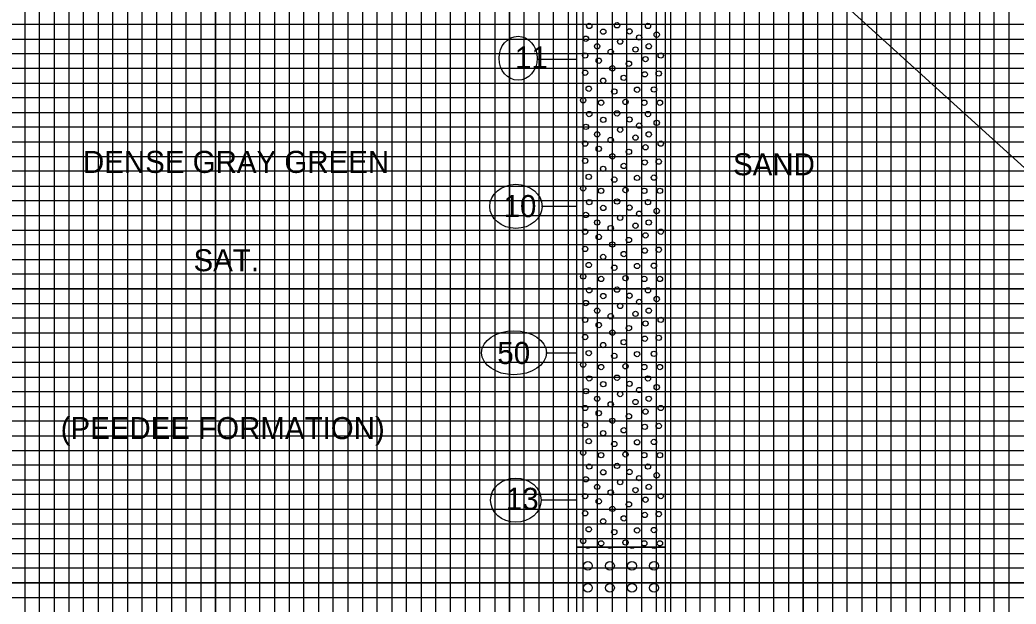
# Model space of a CAD drawing. Extents: x 2345490 to 2445302, y 465165 to 573888.
# Drawn here: x 2429181.6 to 2429520.7, y 544548.3 to 544747 of the extents above; entities that cross this region are included whole.
import ezdxf

# ---------------------------------------------------------------- set-up
doc = ezdxf.new("R2010")
doc.units = 0
for name, color, linetype in [('Prop Road Sect_ Boring - Material (Outline)', 7, 'Continuous'), ('Prop Road Sect_ Boring - Peripheral (SPT Oval + Leader)', 7, 'Continuous'), ('Prop Road Sect_ Boring - Peripheral (SPT Tx)', 7, 'Continuous'), ('Prop Strc Sect_ Material - Contact (General - Minor)', 7, 'Continuous'), ('Prop Strc Sect_ Material - Tx (Composite Desc)', 7, 'Continuous'), ('Sheet DOT Grid CELL', 7, 'Continuous'), ('Sheet Profile Grid Major CELL', 7, 'Continuous'), ('Sheet Profile Grid Middle CELL', 7, 'Continuous'), ('Sheet Profile Grid Minor CELL', 7, 'Continuous')]:
    doc.layers.add(name, color=color, linetype=linetype)

msp = doc.modelspace()

# ---------------------------------------------------------------- linework, layer by layer
at = {"layer": 'Prop Road Sect_ Boring - Material (Outline)'}
for points in [[(2429371.24337, 544807.60766), (2429401.24337, 544807.60766), (2429401.24337, 544567.60766), (2429371.24337, 544567.60766)], [(2429371.24337, 544567.60766), (2429401.24337, 544567.60766), (2429401.24337, 544497.60766), (2429371.24337, 544497.60766)]]:
    msp.add_lwpolyline(points, close=True, dxfattribs=at)
for centre, radius in [((2429375.44029, 544744.99365), 0.9), ((2429380.21924, 544743.04434), 0.9), ((2429384.89209, 544745.2255), 0.9), ((2429389.12866, 544743.15043), 0.9), ((2429395.43642, 544744.99365), 0.9), ((2429374.30641, 544740.65403), 0.9), ((2429385.9414, 544739.67231), 0.9), ((2429392.41145, 544741.05903), 0.9), ((2429398.39646, 544742.01903), 0.9), ((2429378.11642, 544738.07402), 0.9), ((2429382.73643, 544736.16902), 0.9), ((2429391.18145, 544736.97902), 0.9), ((2429395.68146, 544738.07402), 0.9), ((2429374.03641, 544734.93902), 0.9), ((2429378.65642, 544733.16901), 0.9), ((2429388.94644, 544732.13401), 0.9), ((2429394.58646, 544733.70901), 0.9), ((2429399.76147, 544734.93902), 0.9), ((2429374.03641, 544729.08901), 0.9), ((2429383.30643, 544730.58901), 0.9), ((2429399.08646, 544728.819), 0.9), ((2429380.15643, 544726.359), 0.9), ((2429387.17644, 544727.349), 0.9), ((2429394.31645, 544728.534), 0.9), ((2429375.25142, 544723.62899), 0.9), ((2429383.96643, 544722.68399), 0.9), ((2429391.72145, 544723.28399), 0.9), ((2429397.45146, 544723.37399), 0.9), ((2429373.34641, 544719.69899), 0.9), ((2429379.46643, 544718.87399), 0.9), ((2429387.77644, 544719.14399), 0.9), ((2429394.18145, 544718.87399), 0.9), ((2429399.49147, 544718.87399), 0.9), ((2429384.89209, 544715.2405), 0.9), ((2429375.44029, 544715.00865), 0.9), ((2429380.21924, 544713.05934), 0.9), ((2429389.12866, 544713.16543), 0.9), ((2429395.43642, 544715.00865), 0.9), ((2429398.39646, 544712.03403), 0.9), ((2429374.30641, 544710.66903), 0.9), ((2429385.9414, 544709.68731), 0.9), ((2429392.41145, 544711.07403), 0.9), ((2429374.03641, 544704.95402), 0.9), ((2429378.11642, 544708.08902), 0.9), ((2429382.73643, 544706.18402), 0.9), ((2429391.18145, 544706.99402), 0.9), ((2429395.68146, 544708.08902), 0.9), ((2429399.76147, 544704.95402), 0.9), ((2429378.65642, 544703.18401), 0.9), ((2429388.94644, 544702.14901), 0.9), ((2429394.58646, 544703.72401), 0.9), ((2429374.03641, 544699.10401), 0.9), ((2429383.30643, 544700.60401), 0.9), ((2429394.31645, 544698.549), 0.9), ((2429399.08646, 544698.834), 0.9), ((2429380.15643, 544696.374), 0.9), ((2429387.17644, 544697.364), 0.9), ((2429375.25142, 544693.64399), 0.9), ((2429383.96643, 544692.69899), 0.9), ((2429391.72145, 544693.29899), 0.9), ((2429397.45146, 544693.38899), 0.9), ((2429373.34641, 544689.71399), 0.9), ((2429379.46643, 544688.88899), 0.9), ((2429387.77644, 544689.15899), 0.9), ((2429394.18145, 544688.88899), 0.9), ((2429399.49147, 544688.88899), 0.9), ((2429375.44029, 544685.02365), 0.9), ((2429384.89209, 544685.2555), 0.9), ((2429395.43642, 544685.02365), 0.9), ((2429380.21924, 544683.07434), 0.9), ((2429389.12866, 544683.18043), 0.9), ((2429398.39646, 544682.04903), 0.9), ((2429374.30641, 544680.68403), 0.9), ((2429378.11642, 544678.10402), 0.9), ((2429385.9414, 544679.70231), 0.9), ((2429392.41145, 544681.08903), 0.9), ((2429395.68146, 544678.10402), 0.9), ((2429374.03641, 544674.96902), 0.9), ((2429382.73643, 544676.19902), 0.9), ((2429391.18145, 544677.00902), 0.9), ((2429399.76147, 544674.96902), 0.9), ((2429378.65642, 544673.19901), 0.9), ((2429388.94644, 544672.16401), 0.9), ((2429394.58646, 544673.73901), 0.9), ((2429374.03641, 544669.11901), 0.9), ((2429383.30643, 544670.61901), 0.9), ((2429394.31645, 544668.564), 0.9), ((2429399.08646, 544668.849), 0.9), ((2429380.15643, 544666.389), 0.9), ((2429387.17644, 544667.379), 0.9), ((2429375.25142, 544663.65899), 0.9), ((2429383.96643, 544662.71399), 0.9), ((2429391.72145, 544663.31399), 0.9), ((2429397.45146, 544663.40399), 0.9), ((2429373.34641, 544659.72899), 0.9), ((2429379.46643, 544658.90399), 0.9), ((2429387.77644, 544659.17399), 0.9), ((2429394.18145, 544658.90399), 0.9), ((2429399.49147, 544658.90399), 0.9), ((2429375.44029, 544655.03865), 0.9), ((2429384.89209, 544655.2705), 0.9), ((2429395.43642, 544655.03865), 0.9), ((2429374.30641, 544650.69903), 0.9), ((2429380.21924, 544653.08934), 0.9), ((2429389.12866, 544653.19543), 0.9), ((2429392.41145, 544651.10403), 0.9), ((2429398.39646, 544652.06403), 0.9), ((2429378.11642, 544648.11902), 0.9), ((2429385.9414, 544649.71731), 0.9), ((2429395.68146, 544648.11902), 0.9), ((2429374.03641, 544644.98402), 0.9), ((2429382.73643, 544646.21402), 0.9), ((2429391.18145, 544647.02402), 0.9), ((2429399.76147, 544644.98402), 0.9), ((2429378.65642, 544643.21401), 0.9), ((2429383.30643, 544640.63401), 0.9), ((2429388.94644, 544642.17901), 0.9), ((2429394.58646, 544643.75401), 0.9), ((2429374.03641, 544639.13401), 0.9), ((2429387.17644, 544637.394), 0.9), ((2429394.31645, 544638.579), 0.9), ((2429399.08646, 544638.864), 0.9), ((2429380.15643, 544636.404), 0.9), ((2429375.25142, 544633.67399), 0.9), ((2429383.96643, 544632.72899), 0.9), ((2429391.72145, 544633.32899), 0.9), ((2429397.45146, 544633.41899), 0.9), ((2429373.34641, 544629.74399), 0.9), ((2429379.46643, 544628.91899), 0.9), ((2429387.77644, 544629.18899), 0.9), ((2429394.18145, 544628.91899), 0.9), ((2429399.49147, 544628.91899), 0.9), ((2429375.44029, 544625.05365), 0.9), ((2429384.89209, 544625.2855), 0.9), ((2429395.43642, 544625.05365), 0.9), ((2429374.30641, 544620.71403), 0.9), ((2429380.21924, 544623.10434), 0.9), ((2429389.12866, 544623.21043), 0.9), ((2429392.41145, 544621.11903), 0.9), ((2429398.39646, 544622.07903), 0.9), ((2429378.11642, 544618.13402), 0.9), ((2429385.9414, 544619.73231), 0.9), ((2429391.18145, 544617.03902), 0.9), ((2429395.68146, 544618.13402), 0.9), ((2429374.03641, 544614.99902), 0.9), ((2429382.73643, 544616.22902), 0.9), ((2429394.58646, 544613.76901), 0.9), ((2429399.76147, 544614.99902), 0.9), ((2429378.65642, 544613.22901), 0.9), ((2429383.30643, 544610.64901), 0.9), ((2429388.94644, 544612.19401), 0.9), ((2429374.03641, 544609.14901), 0.9), ((2429387.17644, 544607.409), 0.9), ((2429394.31645, 544608.594), 0.9), ((2429399.08646, 544608.879), 0.9), ((2429375.25142, 544603.68899), 0.9), ((2429380.15643, 544606.419), 0.9), ((2429391.72145, 544603.34399), 0.9), ((2429397.45146, 544603.43399), 0.9), ((2429383.96643, 544602.74399), 0.9), ((2429373.34641, 544599.75899), 0.9), ((2429379.46643, 544598.93399), 0.9), ((2429387.77644, 544599.20399), 0.9), ((2429394.18145, 544598.93399), 0.9), ((2429399.49147, 544598.93399), 0.9), ((2429375.44029, 544595.06865), 0.9), ((2429380.21924, 544593.11934), 0.9), ((2429384.89209, 544595.3005), 0.9), ((2429389.12866, 544593.22543), 0.9), ((2429395.43642, 544595.06865), 0.9), ((2429374.30641, 544590.72903), 0.9), ((2429385.9414, 544589.74731), 0.9), ((2429392.41145, 544591.13403), 0.9), ((2429398.39646, 544592.09403), 0.9), ((2429378.11642, 544588.14902), 0.9), ((2429382.73643, 544586.24402), 0.9), ((2429391.18145, 544587.05402), 0.9), ((2429395.68146, 544588.14902), 0.9), ((2429374.03641, 544585.01402), 0.9), ((2429378.65642, 544583.24401), 0.9), ((2429394.58646, 544583.78401), 0.9), ((2429399.76147, 544585.01402), 0.9), ((2429383.30643, 544580.66401), 0.9), ((2429388.94644, 544582.20901), 0.9), ((2429374.03641, 544579.16401), 0.9), ((2429380.15643, 544576.434), 0.9), ((2429387.17644, 544577.424), 0.9), ((2429394.31645, 544578.609), 0.9), ((2429399.08646, 544578.894), 0.9), ((2429375.25142, 544573.70399), 0.9), ((2429383.96643, 544572.75899), 0.9), ((2429391.72145, 544573.35899), 0.9), ((2429397.45146, 544573.44899), 0.9), ((2429373.34641, 544569.77399), 0.9), ((2429379.46643, 544568.94899), 0.9), ((2429387.77644, 544569.21899), 0.9), ((2429394.18145, 544568.94899), 0.9), ((2429399.49147, 544568.94899), 0.9), ((2429374.98026, 544561.30433), 1.5), ((2429382.48026, 544561.30433), 1.5), ((2429389.98026, 544561.30433), 1.5), ((2429397.48026, 544561.30433), 1.5), ((2429374.98026, 544553.81933), 1.5), ((2429382.48026, 544553.81933), 1.5), ((2429389.98026, 544553.81933), 1.5), ((2429397.48026, 544553.81933), 1.5)]:
    msp.add_circle(centre, radius, dxfattribs=at)
for centre in [(2429374.98026, 544568.80433), (2429382.48026, 544568.80433), (2429389.98026, 544568.80433), (2429397.48026, 544568.80433)]:
    msp.add_arc(centre, 1.5, 232.9184167, 307.0815833, dxfattribs=at)
at = {"layer": 'Prop Road Sect_ Boring - Peripheral (SPT Oval + Leader)'}
for p, q in [((2429371.24337, 544733.60766), (2429357.57014, 544733.60766)), ((2429371.24337, 544683.60766), (2429359.18431, 544683.60766)), ((2429371.24337, 544633.60766), (2429360.60164, 544633.60766)), ((2429371.24337, 544583.60766), (2429358.98746, 544583.60766))]:
    msp.add_line(p, q, dxfattribs=at)
for centre, major_axis, ratio in [((2429351.22662, 544733.98976), (0, 7.5), 0.865354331), ((2429350.47429, 544683.60177), (8.91142, 0), 0.841616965), ((2429349.80256, 544633.8049), (11.0374, 0), 0.679507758), ((2429350.43149, 544583.64877), (8.61614, 0), 0.870459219)]:
    msp.add_ellipse(centre, major_axis=major_axis, ratio=ratio, dxfattribs=at)
at = {"layer": 'Prop Strc Sect_ Material - Contact (General - Minor)'}
msp.add_line((2429401.24337, 544807.60766), (2429556.67058, 544666.71334), dxfattribs=at)
at = {"layer": 'Sheet DOT Grid CELL'}
for p, q in [((2429198.24316, 545230.52975), (2429198.24316, 544205.52975)), ((2429248.24316, 545230.52975), (2429248.24316, 544205.52975)), ((2429298.24316, 545230.52975), (2429298.24316, 544205.52975)), ((2429348.24316, 545230.52975), (2429348.24316, 544205.52975)), ((2429398.24316, 545230.52975), (2429398.24316, 544205.52975)), ((2429448.24316, 545230.52975), (2429448.24316, 544205.52975)), ((2429498.24316, 545230.52975), (2429498.24316, 544205.52975)), ((2428648.24316, 544705.52975), (2430148.24316, 544705.52975)), ((2428648.24316, 544655.52975), (2430148.24316, 544655.52975)), ((2428648.24316, 544605.52975), (2430148.24316, 544605.52975)), ((2428648.24316, 544555.52975), (2430148.24316, 544555.52975))]:
    msp.add_line(p, q, dxfattribs=at)
at = {"layer": 'Sheet Profile Grid Major CELL'}
for points in [[(2429148.24316, 545230.52975), (2429198.24316, 545230.52975), (2429198.24316, 544205.52975)], [(2429248.24316, 544205.52975), (2429248.24316, 545230.52975), (2429298.24316, 545230.52975), (2429298.24316, 544205.52975)], [(2429348.24316, 544205.52975), (2429348.24316, 545230.52975), (2429398.24316, 545230.52975), (2429398.24316, 544205.52975)], [(2429448.24316, 544205.52975), (2429448.24316, 545230.52975), (2429498.24316, 545230.52975), (2429498.24316, 544205.52975)], [(2430148.24316, 544655.52975), (2428648.24316, 544655.52975), (2428648.24316, 544705.52975), (2430148.24316, 544705.52975)], [(2430148.24316, 544555.52975), (2428648.24316, 544555.52975), (2428648.24316, 544605.52975), (2430148.24316, 544605.52975)]]:
    msp.add_lwpolyline(points, dxfattribs=at)
at = {"layer": 'Sheet Profile Grid Middle CELL'}
for points in [[(2429223.24316, 544205.52975), (2429223.24316, 545230.52975), (2429273.24316, 545230.52975), (2429273.24316, 544205.52975)], [(2429323.24316, 544205.52975), (2429323.24316, 545230.52975), (2429373.24316, 545230.52975), (2429373.24316, 544205.52975)], [(2429423.24316, 544205.52975), (2429423.24316, 545230.52975), (2429473.24316, 545230.52975), (2429473.24316, 544205.52975)], [(2430148.24316, 544730.52975), (2428648.24316, 544730.52975), (2428648.24316, 544680.52975), (2430148.24316, 544680.52975)], [(2430148.24316, 544630.52975), (2428648.24316, 544630.52975), (2428648.24316, 544580.52975), (2430148.24316, 544580.52975)]]:
    msp.add_lwpolyline(points, dxfattribs=at)
at = {"layer": 'Sheet Profile Grid Minor CELL'}
for points in [[(2429183.24316, 545230.52975), (2429183.24316, 544205.52975), (2429188.24316, 544205.52975), (2429188.24316, 545230.52975), (2429193.24316, 545230.52975), (2429193.24316, 544205.52975), (2429203.24316, 544205.52975), (2429203.24316, 545230.52975), (2429208.24316, 545230.52975), (2429208.24316, 544205.52975), (2429213.24316, 544205.52975), (2429213.24316, 545230.52975), (2429218.24316, 545230.52975), (2429218.24316, 544205.52975)], [(2429228.24316, 544205.52975), (2429228.24316, 545230.52975), (2429233.24316, 545230.52975), (2429233.24316, 544205.52975)], [(2429238.24316, 544205.52975), (2429238.24316, 545230.52975), (2429243.24316, 545230.52975), (2429243.24316, 544205.52975)], [(2429253.24316, 544205.52975), (2429253.24316, 545230.52975), (2429258.24316, 545230.52975), (2429258.24316, 544205.52975)], [(2429263.24316, 544205.52975), (2429263.24316, 545230.52975), (2429268.24316, 545230.52975), (2429268.24316, 544205.52975)], [(2429278.24316, 544205.52975), (2429278.24316, 545230.52975), (2429283.24316, 545230.52975), (2429283.24316, 544205.52975)], [(2429288.24316, 544205.52975), (2429288.24316, 545230.52975), (2429293.24316, 545230.52975), (2429293.24316, 544205.52975)], [(2429303.24316, 544205.52975), (2429303.24316, 545230.52975), (2429308.24316, 545230.52975), (2429308.24316, 544205.52975)], [(2429313.24316, 544205.52975), (2429313.24316, 545230.52975), (2429318.24316, 545230.52975), (2429318.24316, 544205.52975)], [(2429328.24316, 544205.52975), (2429328.24316, 545230.52975), (2429333.24316, 545230.52975), (2429333.24316, 544205.52975)], [(2429338.24316, 544205.52975), (2429338.24316, 545230.52975), (2429343.24316, 545230.52975), (2429343.24316, 544205.52975)], [(2429353.24316, 544205.52975), (2429353.24316, 545230.52975), (2429358.24316, 545230.52975), (2429358.24316, 544205.52975)], [(2429363.24316, 544205.52975), (2429363.24316, 545230.52975), (2429368.24316, 545230.52975), (2429368.24316, 544205.52975)], [(2429378.24316, 544205.52975), (2429378.24316, 545230.52975), (2429383.24316, 545230.52975), (2429383.24316, 544205.52975)], [(2429388.24316, 544205.52975), (2429388.24316, 545230.52975), (2429393.24316, 545230.52975), (2429393.24316, 544205.52975)], [(2429403.24316, 544205.52975), (2429403.24316, 545230.52975), (2429408.24316, 545230.52975), (2429408.24316, 544205.52975)], [(2429413.24316, 544205.52975), (2429413.24316, 545229.92975), (2429418.24316, 545229.92975), (2429418.24316, 544205.52975)], [(2429428.24316, 544205.52975), (2429428.24316, 545230.52975), (2429433.24316, 545230.52975), (2429433.24316, 544205.52975)], [(2429438.24316, 544205.52975), (2429438.24316, 545230.52975), (2429443.24316, 545230.52975), (2429443.24316, 544205.52975)], [(2429453.24316, 544205.52975), (2429453.24316, 545230.52975), (2429458.24316, 545230.52975), (2429458.24316, 544205.52975)], [(2429463.24316, 544205.52975), (2429463.24316, 545230.52975), (2429468.24316, 545230.52975), (2429468.24316, 544205.52975)], [(2429478.24316, 544205.52975), (2429478.24316, 545230.52975), (2429483.24316, 545230.52975), (2429483.24316, 544205.52975)], [(2429488.24316, 544205.52975), (2429488.24316, 545230.52975), (2429493.24316, 545230.52975), (2429493.24316, 544205.52975)], [(2429503.24316, 544205.52975), (2429503.24316, 545230.52975), (2429508.24316, 545230.52975), (2429508.24316, 544205.52975)], [(2429513.24316, 544205.52975), (2429513.24316, 545230.52975), (2429518.24316, 545230.52975), (2429518.24316, 544205.52975)], [(2430098.24316, 544745.52975), (2428698.24316, 544745.52975), (2428698.24316, 544740.52975), (2430098.24316, 544740.52975)], [(2430098.24316, 544735.52975), (2428698.24316, 544735.52975), (2428698.24316, 544725.52975), (2430098.24316, 544725.52975)], [(2430098.24316, 544720.52975), (2428698.24316, 544720.52975), (2428698.24316, 544715.52975), (2430098.24316, 544715.52975)], [(2430098.24316, 544710.52975), (2428698.24316, 544710.52975)], [(2428698.24316, 544700.52975), (2430098.24316, 544700.52975)], [(2430098.24316, 544695.52975), (2428698.24316, 544695.52975), (2428698.24316, 544690.52975), (2430098.24316, 544690.52975)], [(2430098.24316, 544685.52975), (2428698.24316, 544685.52975), (2428698.24316, 544675.52975), (2430098.24316, 544675.52975)], [(2430098.24316, 544670.52975), (2428698.24316, 544670.52975), (2428698.24316, 544665.52975), (2430098.24316, 544665.52975)], [(2430098.24316, 544660.52975), (2428698.24316, 544660.52975), (2428698.24316, 544650.52975), (2430098.24316, 544650.52975)], [(2430098.24316, 544645.52975), (2428698.24316, 544645.52975), (2428698.24316, 544640.52975), (2430098.24316, 544640.52975)], [(2430098.24316, 544635.52975), (2428698.24316, 544635.52975), (2428698.24316, 544625.52975), (2430098.24316, 544625.52975)], [(2430098.24316, 544620.52975), (2428698.24316, 544620.52975), (2428698.24316, 544615.52975), (2430098.24316, 544615.52975)], [(2430098.24316, 544610.52975), (2428698.24316, 544610.52975), (2428698.24316, 544600.52975), (2430098.24316, 544600.52975)], [(2430098.24316, 544595.52975), (2428698.24316, 544595.52975), (2428698.24316, 544590.52975), (2430098.24316, 544590.52975)], [(2430098.24316, 544585.52975), (2428698.24316, 544585.52975), (2428698.24316, 544575.52975), (2430098.24316, 544575.52975)], [(2430098.24316, 544570.52975), (2428698.24316, 544570.52975), (2428698.24316, 544565.52975), (2430098.24316, 544565.52975)], [(2430098.24316, 544560.52975), (2428698.24316, 544560.52975), (2428698.24316, 544550.52975), (2430098.24316, 544550.52975)]]:
    msp.add_lwpolyline(points, dxfattribs=at)

# ---------------------------------------------------------------- texts
at = {"layer": 'Prop Road Sect_ Boring - Peripheral (SPT Tx)'}
for s, p in [('11', (2429350.14821, 544730.50845)), ('10', (2429346.27602, 544679.95924)), ('50', (2429344.15004, 544629.97429)), ('13', (2429347.05494, 544580.3446))]:
    msp.add_text(s, height=7.5, dxfattribs=at).set_placement(p)
at = {"layer": 'Prop Strc Sect_ Material - Tx (Composite Desc)'}
for s, p in [('DENSE GRAY GREEN', (2429203.08882, 544694.99434)), ('SAND', (2429424.39293, 544694.17819)), ('SAT.', (2429240.72226, 544661.53235)), ('(PEEDEE FORMATION)', (2429195.48604, 544604.40213))]:
    msp.add_text(s, height=7.5, dxfattribs=at).set_placement(p)

doc.saveas('drawing.dxf')
